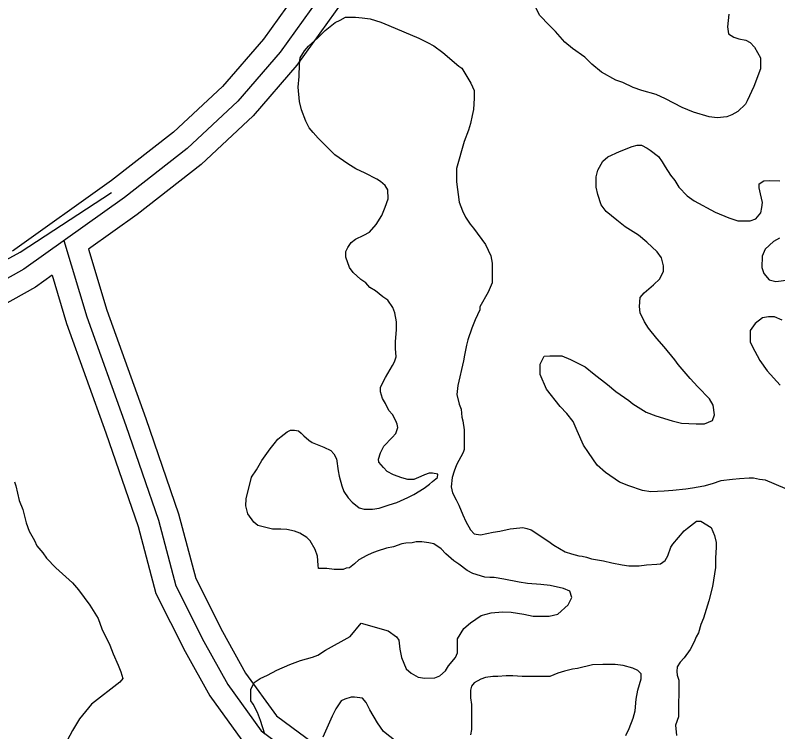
# Model space of a CAD drawing. Extents: x 3313442 to 3351311, y 721974 to 747360.
# Drawn here: x 3336312 to 3336852, y 727647 to 728154 of the extents above; entities that cross this region are included whole.
import ezdxf

# ---------------------------------------------------------------- set-up
doc = ezdxf.new("R2010")
doc.units = 0
for name, color, linetype in [('V-ROAD-CNTR', 7, 'Continuous'), ('V-SITE-VEGE', 7, 'Continuous'), ('V-TOPO-SHOR', 7, 'Continuous')]:
    doc.layers.add(name, color=color, linetype=linetype)

msp = doc.modelspace()

# ---------------------------------------------------------------- linework, layer by layer
at = {"layer": 'V-ROAD-CNTR'}
for points in [[(3337215.96, 728355.82), (3337099.25, 728379.14), (3337019.16, 728397.55), (3336961.48, 728407.08), (3336904.2, 728413.39), (3336872.98, 728414.37), (3336838.13, 728410.88), (3336771.32, 728388.26), (3336725.85, 728370.02), (3336686.8, 728348.21), (3336653.14, 728321.35), (3336613.77, 728293.51), (3336571.43, 728246.03), (3336531.06, 728197.84), (3336487.77, 728137.33), (3336458.82, 728103.72), (3336424.09, 728071.43), (3336380.32, 728037.34), (3336310.25, 727987.27)], [(3337212.9, 728341.14), (3337096.1, 728364.47), (3337016.25, 728382.82), (3336959.44, 728392.21), (3336903.14, 728398.41), (3336873.49, 728399.34), (3336841.32, 728396.13), (3336776.52, 728374.19), (3336732.33, 728356.46), (3336695.2, 728335.72), (3336662.15, 728309.35), (3336623.83, 728282.25), (3336582.78, 728236.22), (3336542.92, 728188.65), (3336499.58, 728128.05), (3336469.64, 728093.3), (3336433.83, 728060), (3336389.3, 728025.32), (3336318.3, 727974.59), (3336258.74, 727941.32)], [(3337347.51, 728296.59), (3337347.51, 728296.59), (3337209.84, 728326.45), (3337092.95, 728349.81), (3337013.34, 728368.1), (3336957.39, 728377.35), (3336902.08, 728383.44), (3336874, 728384.32), (3336844.52, 728381.37), (3336781.72, 728360.11), (3336738.8, 728342.9), (3336703.59, 728323.22), (3336671.17, 728297.35), (3336633.89, 728270.99), (3336594.13, 728226.41), (3336554.79, 728179.46), (3336511.39, 728118.78), (3336480.47, 728082.88), (3336443.56, 728048.57), (3336398.27, 728013.29), (3336363.98, 727988.79)], [(3336346.51, 727994.75), (3336362.75, 727940.89), (3336390.26, 727863.88), (3336413.36, 727797.06), (3336425.75, 727750.52), (3336445.48, 727711.23), (3336462.45, 727680.85), (3336486.22, 727647.94), (3336547, 727603.12), (3336585.81, 727584.62), (3336609.88, 727580.03), (3336655.76, 727580.03), (3336702.39, 727576.98), (3336858.04, 727585.47), (3336992.53, 727591.63), (3337162.06, 727596.8), (3337287.22, 727601.55), (3337343.56, 727602.65), (3337415.92, 727607.32), (3337489.02, 727609.56), (3337543.56, 727606.49), (3337615.89, 727595.96), (3337641.74, 727587.62), (3337694.77, 727576.62)], [(3336363.98, 727988.79), (3336377, 727945.58), (3336404.42, 727868.85), (3336427.71, 727801.44), (3336439.85, 727755.87), (3336458.74, 727718.26), (3336475.12, 727688.93), (3336497, 727658.62), (3336554.75, 727616.04), (3336590.52, 727598.99), (3336611.3, 727595.03), (3336656.25, 727595.03), (3336702.47, 727592), (3336857.29, 727600.45), (3336991.96, 727606.62), (3337161.55, 727611.79), (3337191.34, 727612.92)], [(3336338.2, 727970.37), (3336326.34, 727961.9), (3336265.74, 727928.05), (3336212.73, 727901.67), (3336167.21, 727886.58), (3336119.68, 727870.32), (3336065, 727858.68), (3336004.63, 727844.04), (3336004.05, 727844.02)], [(3336338.19, 727970.37), (3336348.49, 727936.2), (3336376.11, 727858.91), (3336399, 727792.67), (3336411.65, 727745.16), (3336432.22, 727704.21), (3336449.78, 727672.78), (3336475.43, 727637.26), (3336491.04, 727625.74)]]:
    msp.add_lwpolyline(points, dxfattribs=at)
at = {"layer": 'V-SITE-VEGE'}
for points in [[(3336816.85, 728154.99), (3336816.12, 728145.94), (3336816.8, 728141.07), (3336820.62, 728138.62), (3336824.1, 728137.56), (3336828.96, 728136.5), (3336832.09, 728134.75), (3336835.21, 728131.61), (3336839.36, 728123.94), (3336839.33, 728116.29), (3336834.77, 728103.78), (3336829.86, 728093.7), (3336828.81, 728091.27), (3336823.22, 728086.07), (3336819.04, 728083.65), (3336815.56, 728082.27), (3336808.6, 728081.6), (3336803.03, 728082.31), (3336791.9, 728085.48), (3336783.91, 728088.99), (3336772.1, 728094.94), (3336765.51, 728098.1), (3336755.42, 728100.92), (3336749.17, 728103.03), (3336741.88, 728106.53), (3336737.01, 728108.29), (3336726.94, 728113.89), (3336720, 728119.48), (3336715.14, 728124.37), (3336706.47, 728130.66), (3336700.92, 728135.2), (3336694.33, 728142.53), (3336689.82, 728147.07), (3336683.23, 728154.05), (3336680.47, 728159.28)], [(3336514.6, 728087.13), (3336513.23, 728093.05), (3336512.22, 728103.15), (3336512.94, 728110.8), (3336513.32, 728119.49), (3336513.68, 728124.02), (3336516.83, 728128.87), (3336519.63, 728132.34), (3336526.26, 728138.24), (3336531.5, 728143.44), (3336538.47, 728148.98), (3336541.96, 728150.71), (3336545.79, 728152.78), (3336552.75, 728152.76), (3336557.62, 728152.4), (3336563.19, 728151.68)], [(3336563.19, 728151.68), (3336570.83, 728149.22), (3336576.39, 728146.77), (3336597.58, 728137.99), (3336603.84, 728134.84), (3336608.35, 728132.39), (3336614.6, 728127.84), (3336626.05, 728118.06), (3336628.13, 728116.66), (3336634.36, 728106.2), (3336636.78, 728100.98), (3336636.76, 728095.41), (3336636.38, 728087.41), (3336635.32, 728083.24), (3336634.26, 728077.67), (3336632.85, 728072.81), (3336629.69, 728064.81), (3336624.41, 728045.7), (3336624.38, 728036.3), (3336626.07, 728022.03), (3336628.48, 728015.76), (3336630.55, 728011.23), (3336634.02, 728006.35), (3336636.44, 728003.55), (3336644.75, 727992.04), (3336648.55, 727984.03), (3336649.58, 727978.8), (3336649.53, 727964.89), (3336646.73, 727958.29), (3336640.77, 727947.87), (3336640.77, 727945.78), (3336637.61, 727938.83), (3336635.16, 727932.93), (3336632.34, 727924.58), (3336631.29, 727920.76), (3336629.87, 727913.81), (3336629.16, 727909.64), (3336625.27, 727892.25), (3336624.56, 727885.99), (3336626.27, 727879.02), (3336627.65, 727875.54), (3336627.98, 727869.97), (3336628.67, 727867.19), (3336629.69, 727860.92), (3336629.64, 727847), (3336628.94, 727844.92), (3336624.39, 727836.23), (3336622.63, 727831.71), (3336621.22, 727827.2), (3336620.5, 727820.59), (3336621.53, 727816.41), (3336623.95, 727811.53), (3336626.03, 727807.7), (3336628.79, 727800.73), (3336630.86, 727796.2), (3336634.32, 727790.27), (3336636.75, 727787.48), (3336641.27, 727786.77), (3336650.31, 727788.48), (3336654.84, 727789.16), (3336662.15, 727790.87), (3336664.59, 727791.21), (3336671.2, 727791.88), (3336673.99, 727791.18), (3336677.12, 727790.12), (3336688.92, 727782.43), (3336693.08, 727779.28), (3336701.07, 727774.73), (3336705.59, 727773.32), (3336710.8, 727771.92), (3336713.24, 727771.56), (3336716.37, 727770.85), (3336719.84, 727769.8), (3336728.19, 727768.38), (3336734.1, 727766.96), (3336741.4, 727765.55), (3336746.27, 727764.83), (3336753.58, 727764.81), (3336758.79, 727765.49), (3336766.1, 727765.81), (3336768.54, 727766.15), (3336772.03, 727768.57), (3336773.78, 727771.7), (3336775.89, 727777.95), (3336777.29, 727780.04), (3336785.32, 727789.4), (3336787.76, 727791.48), (3336794.05, 727796.33), (3336797.18, 727796.32), (3336804.47, 727791.78), (3336806.88, 727786.2), (3336807.91, 727781.32), (3336807.9, 727777.84), (3336807.52, 727770.19), (3336807.5, 727763.58), (3336805.37, 727750.02), (3336802.9, 727739.94), (3336799.03, 727727.77), (3336797.27, 727723.26), (3336795.51, 727717.34), (3336793.77, 727714.57)], [(3336497.8, 727854.41), (3336500.24, 727856.15), (3336504.42, 727859.61), (3336506.87, 727860.65), (3336509.65, 727860.64), (3336512.43, 727860.28), (3336514.51, 727858.53), (3336516.25, 727856.79), (3336519.71, 727853.64), (3336522.14, 727851.89), (3336527.01, 727850.14), (3336530.48, 727848.73), (3336535.35, 727846.28), (3336537.43, 727843.84), (3336539.5, 727840.35), (3336540.52, 727832), (3336541.2, 727828.17), (3336543.26, 727821.2), (3336544.64, 727817.37), (3336547.76, 727812.83), (3336550.53, 727809.7), (3336555.39, 727805.85), (3336558.86, 727804.79), (3336564.78, 727804.78), (3336569.65, 727805.45), (3336576.62, 727807.87), (3336582.19, 727809.58), (3336589.86, 727813.04), (3336594.04, 727815.11), (3336601.36, 727819.61), (3336605.2, 727822.38), (3336607.29, 727824.46), (3336610.78, 727827.23), (3336611.14, 727829.67), (3336607.32, 727830.38), (3336604.88, 727830.39), (3336601.74, 727829), (3336598.96, 727827.97), (3336594.08, 727825.9), (3336589.9, 727825.91), (3336585.73, 727826.97), (3336579.83, 727829.08), (3336575.31, 727831.53), (3336572.54, 727834.32), (3336569.42, 727838.16), (3336569.08, 727840.25), (3336570.48, 727844.77), (3336572.93, 727849.29), (3336578.87, 727855.53), (3336581.32, 727858.3), (3336582.72, 727862.47), (3336582.38, 727864.91), (3336581.35, 727867.35), (3336578.93, 727871.88), (3336576.5, 727874.67), (3336574.08, 727879.55), (3336572, 727883.04), (3336570.63, 727887.91), (3336570.64, 727891.05), (3336574.15, 727897.99), (3336579.04, 727906.33), (3336580.45, 727909.1), (3336581.5, 727912.58), (3336581.17, 727918.5), (3336581.19, 727923.37), (3336581.92, 727931.72), (3336581.93, 727937.28), (3336580.56, 727943.55), (3336579.19, 727947.38), (3336575.73, 727952.61), (3336572.25, 727955.06), (3336567.05, 727959.25), (3336562.88, 727961.7), (3336560.11, 727964.84), (3336556.64, 727967.29), (3336551.09, 727972.18), (3336548.66, 727975.67), (3336545.91, 727982.99), (3336545.92, 727987.16), (3336547.32, 727989.94), (3336549.77, 727993.41), (3336552.91, 727995.84), (3336558.83, 727998.6), (3336562.67, 728000.68), (3336567.56, 728006.22), (3336571.41, 728012.48), (3336573.86, 728018.38), (3336575.97, 728024.29), (3336575.65, 728030.55), (3336573.91, 728033.69), (3336570.45, 728036.49), (3336568.02, 728038.23), (3336559.68, 728042.44), (3336553.08, 728045.59), (3336547.52, 728049.09), (3336538.15, 728055.39), (3336526.36, 728067.26), (3336522.9, 728071.09), (3336520.12, 728074.58), (3336517.7, 728079.12), (3336514.6, 728087.13)], [(3336842.86, 727825.39), (3336838.68, 727825.76), (3336834.51, 727826.81), (3336831.38, 727826.82), (3336824.42, 727826.15), (3336819.54, 727825.82), (3336811.19, 727824.81), (3336805.27, 727822.74), (3336799.35, 727821.02), (3336791.34, 727819.65), (3336786.47, 727818.98), (3336777.42, 727817.96), (3336771.15, 727817.64), (3336761.75, 727816.97), (3336755.84, 727818.04), (3336746.11, 727821.2), (3336739.51, 727824.01), (3336729.79, 727830.65), (3336723.9, 727835.89), (3336717.66, 727844.96), (3336714.2, 727850.19), (3336709.71, 727860.3), (3336706.95, 727866.92), (3336702.45, 727872.5), (3336697.6, 727877.39), (3336687.89, 727889.6), (3336683.41, 727900.05), (3336683.43, 727907.36), (3336686.23, 727912.92), (3336690.41, 727913.25), (3336698.76, 727913.22), (3336705.02, 727910.77), (3336715.44, 727905.51), (3336721.68, 727900.27), (3336731.05, 727892.93), (3336736.95, 727888.04), (3336746.32, 727881.74), (3336749.1, 727879.3), (3336758.47, 727873.35), (3336765.42, 727870.89), (3336776.89, 727867.37), (3336783.49, 727865.61), (3336793.93, 727865.23), (3336799.85, 727865.21), (3336805.42, 727867.62), (3336806.83, 727871.44), (3336805.81, 727878.41), (3336803.39, 727882.94), (3336795.07, 727891.32), (3336789.52, 727897.25), (3336781.2, 727907.02), (3336778.78, 727910.51), (3336771.16, 727919.58), (3336765.96, 727925.52), (3336760.07, 727932.84), (3336757.3, 727937.38), (3336754.19, 727943.65), (3336753.86, 727948.17), (3336754.23, 727954.44), (3336757.02, 727957.91), (3336763.65, 727963.45), (3336768.19, 727967.61), (3336770.64, 727973.17), (3336770.66, 727977), (3336769.28, 727982.57), (3336766.17, 727986.76), (3336758.88, 727993.74), (3336752.98, 727998.63), (3336743.61, 728004.58), (3336737.71, 728009.12), (3336730.08, 728015.41), (3336726.62, 728019.95), (3336724.21, 728027.26), (3336723.18, 728032.48), (3336723.2, 728039.79), (3336724.26, 728044.66), (3336727.77, 728050.91), (3336731.26, 728054.03), (3336739.62, 728057.83), (3336748.68, 728061.27), (3336752.16, 728062.31), (3336755.29, 728062.3), (3336759.11, 728060.2), (3336761.2, 728058.8), (3336767.1, 728054.25), (3336769.87, 728050.42), (3336771.94, 728046.93)], [(3336771.94, 728046.93), (3336775.75, 728041), (3336778.87, 728037.16), (3336781.64, 728032.63), (3336787.53, 728026.35), (3336792.39, 728022.85), (3336807.32, 728014.8), (3336817.05, 728010.93), (3336823.31, 728008.83), (3336832, 728008.8), (3336836.18, 728010.17), (3336839.68, 728014.34), (3336840.39, 728018.16), (3336840.75, 728021.64), (3336839.38, 728027.91), (3336838.35, 728032.09), (3336838.36, 728034.87), (3336841.84, 728036.95), (3336845.67, 728037.28), (3336852.98, 728036.91)], [(3336852.84, 727996.55), (3336848.66, 727994.12), (3336842.72, 727988.58), (3336840.62, 727983.71), (3336840.24, 727975.71), (3336841.62, 727971.53), (3336845.43, 727967), (3336850.3, 727965.94), (3336859.35, 727966.95)], [(3336854.73, 727938.43), (3336849.17, 727940.89), (3336844.99, 727940.9), (3336840.82, 727940.22), (3336835.58, 727936.07), (3336832.08, 727931.2), (3336832.06, 727923.2), (3336833.44, 727920.07), (3336838.97, 727909.96), (3336844.17, 727902.63), (3336853.18, 727892.51)], [(3336485.63, 727655.43), (3336483.56, 727661.01), (3336480.45, 727666.93), (3336478.72, 727669.37), (3336478.75, 727677.38), (3336481.2, 727682.24), (3336485.38, 727685.01), (3336490.61, 727687.43), (3336497.23, 727690.88), (3336506.29, 727695.03), (3336513.96, 727697.78), (3336522.32, 727700.19), (3336526.15, 727701.57), (3336531.73, 727705.03), (3336549.16, 727714.71), (3336556.85, 727724.08), (3336575.96, 727718.79), (3336581.87, 727714.6), (3336583.6, 727712.16), (3336584.27, 727705.89), (3336585.29, 727699.97), (3336588.75, 727691.96), (3336592.21, 727688.82), (3336597.08, 727686.01), (3336601.95, 727685.3), (3336608.91, 727685.63), (3336612.39, 727687.01), (3336616.58, 727690.47), (3336618.68, 727693.94), (3336623.57, 727699.84), (3336624.97, 727703.32), (3336625.01, 727713.06), (3336629.55, 727720.35), (3336634.09, 727724.51), (3336641.76, 727729.7), (3336648.73, 727731.42), (3336656.73, 727732.09), (3336663, 727732.07), (3336672.04, 727730.64), (3336678.65, 727729.23), (3336689.78, 727729.19), (3336696.05, 727730.56), (3336703.38, 727737.15), (3336705.83, 727742.36), (3336704.45, 727746.89), (3336699.94, 727748.64), (3336690.55, 727750.76), (3336683.94, 727751.48), (3336674.55, 727752.21), (3336668.64, 727753.27), (3336657.86, 727755.39), (3336650.9, 727756.46), (3336647.77, 727756.47), (3336644.29, 727756.83), (3336635.95, 727759.3), (3336631.78, 727761.4), (3336625.88, 727765.94), (3336622.41, 727768.39), (3336616.86, 727773.28), (3336613.4, 727776.77), (3336608.19, 727780.27), (3336604.71, 727780.98), (3336599.84, 727781.69), (3336595.67, 727781.7), (3336592.88, 727781.02), (3336588.36, 727780.69), (3336585.57, 727780.35), (3336579.65, 727778.28), (3336574.77, 727777.25), (3336568.16, 727775.19), (3336564.32, 727773.81), (3336560.84, 727772.08), (3336555.26, 727768.97), (3336552.12, 727766.2), (3336548.63, 727763.42), (3336546.2, 727763.09), (3336544.1, 727762.05), (3336537.84, 727762.07), (3336532.62, 727762.78), (3336526.71, 727762.81), (3336526.37, 727765.24), (3336526.04, 727771.5), (3336524.32, 727776.38), (3336520.86, 727782.31), (3336518.43, 727784.75), (3336513.57, 727787.9), (3336509.75, 727789.31), (3336504.19, 727790.37), (3336500.01, 727790.73), (3336494.1, 727790.75), (3336483.67, 727793.22), (3336480.89, 727795.67), (3336476.74, 727801.6), (3336475.36, 727807.17), (3336475.38, 727812.04), (3336479.26, 727827.34), (3336482.76, 727832.54), (3336486.61, 727839.14), (3336492.55, 727847.47), (3336495.35, 727850.94), (3336497.8, 727854.41)], [(3336311.54, 727824.09), (3336312.58, 727821.3), (3336314.98, 727810.85), (3336317.39, 727804.58), (3336319.79, 727795.18), (3336321.86, 727789.26), (3336325.67, 727782.63), (3336327.39, 727778.8), (3336331.55, 727773.91), (3336334.32, 727770.08), (3336340.91, 727763.44), (3336352.7, 727752.61), (3336356.86, 727747.73), (3336364.83, 727736.92), (3336370.71, 727727.5), (3336373.47, 727720.18), (3336378.99, 727708.69), (3336381.41, 727702.41), (3336384.86, 727694.4), (3336386.93, 727689.87), (3336388.31, 727684.99), (3336386.21, 727682.56), (3336365.98, 727666.98), (3336357.59, 727656.57), (3336352.69, 727648.23), (3336348.84, 727641.29)], [(3336856.75, 727819.43), (3336842.86, 727825.39)], [(3336793.77, 727714.57), (3336792.36, 727711.09), (3336789.56, 727705.54), (3336785.36, 727699.63), (3336782.57, 727696.51), (3336780.47, 727693.39), (3336780.11, 727689.91), (3336780.45, 727687.47), (3336781.48, 727683.99), (3336781.39, 727657.9), (3336779.28, 727651.99), (3336779.95, 727644.68)], [(3336744.12, 727644.8), (3336746.57, 727649.66), (3336749.38, 727656.96), (3336750.79, 727662.18), (3336751.51, 727670.52), (3336752.58, 727676.78), (3336755.04, 727684.78), (3336755.05, 727688.26), (3336752.62, 727690.7), (3336749.15, 727692.45), (3336742.2, 727694.22), (3336736.63, 727694.93), (3336727.93, 727694.96), (3336720.63, 727694.64), (3336709.83, 727692.24), (3336706.35, 727691.56), (3336700.78, 727690.18), (3336695.9, 727688.81), (3336690.33, 727686.39), (3336670.84, 727686.46), (3336664.23, 727686.83), (3336659.36, 727686.85), (3336653.45, 727686.52), (3336649.97, 727686.53), (3336644.74, 727685.85), (3336641.61, 727684.47), (3336636.73, 727682.05), (3336634.98, 727679.62), (3336634.28, 727676.84), (3336634.26, 727671.28), (3336634.94, 727666.75), (3336634.9, 727655.61), (3336634.88, 727649), (3336634.17, 727645.18)], [(3336581.61, 727640.49), (3336572.59, 727647.48), (3336568.44, 727653.75), (3336562.9, 727662.82), (3336560.48, 727668.05), (3336557.71, 727671.19), (3336552.14, 727671.9), (3336549.71, 727671.91), (3336545.18, 727670.54), (3336542.74, 727669.15), (3336538.89, 727663.6), (3336536.44, 727658.39), (3336529.78, 727643.45)], [(3336488.73, 727645.68), (3336485.63, 727655.43)]]:
    msp.add_lwpolyline(points, dxfattribs=at)
at = {"layer": 'V-TOPO-SHOR'}
msp.add_lwpolyline([(3335851.73, 727859.53), (3335971.8, 727864.15), (3336045.7, 727878.26), (3336135.85, 727900.33), (3336211.33, 727932.38), (3336258.53, 727955.34), (3336315.5, 727986.48), (3336380.32, 728028.86)], dxfattribs=at)

doc.saveas('drawing.dxf')
